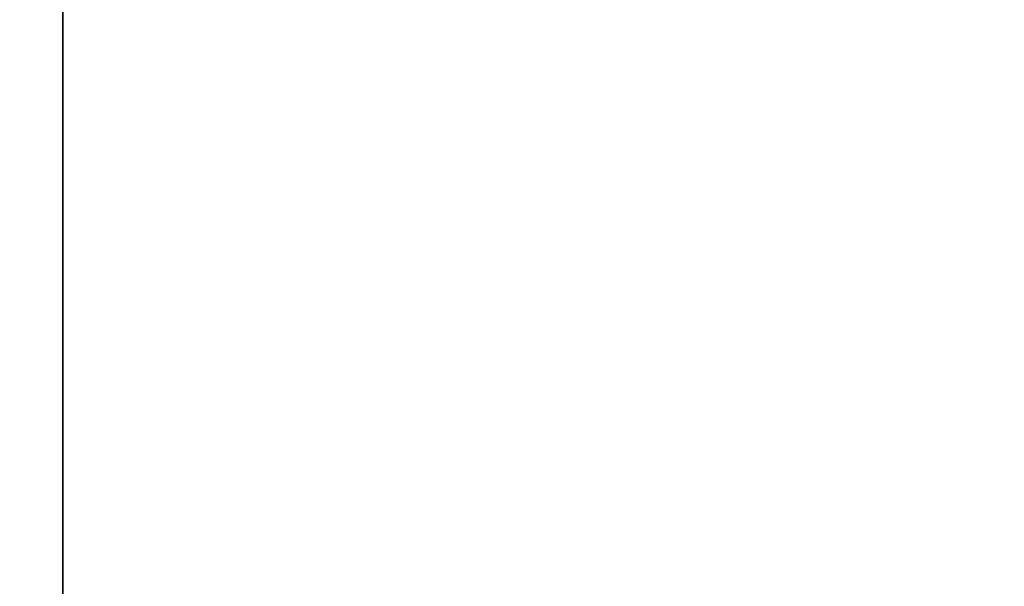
# Model space of a CAD drawing. Extents: x 0 to 80, y 0 to 80.
# Tile 321 of 656: x 8.80605 to 8.81281, y 35.41451 to 35.4184. Entities that reach past the tile are written whole.
import ezdxf

# ---------------------------------------------------------------- set-up
doc = ezdxf.new("R2010")
doc.units = 0
doc.header["$LTSCALE"] = 25.4
doc.layers.get('0').update_dxf_attribs({"color": 13, "linetype": 'CONTINUOUS'})

# ---------------------------------------------------------------- blocks, each defined once
blk = doc.blocks.new('ORBIT-I-KINKIET-20-7806-78')
at = {"color": 7}
blk.add_line((25.2029629, 35.7683601, 344.5432434), (25.2029629, 35.64608, 344.5432434), dxfattribs=at)
blk.add_line((25.2029629, 35.7683601, 344.5432434), (25.2029629, 35.64608, 344.5432434), dxfattribs=at)
mesh = blk.add_polyface(dxfattribs=at)
corners = [(25.4827461, 35.64608, 303.7221375), (24.774519, 35.7683601, 304.1225586), (25.4827461, 35.7683601, 303.7221375)]
mesh.append_faces([[corners[k] for k in face] for face in [(0, 1, 2)]], dxfattribs={"color": 7})
mesh = blk.add_polyface(dxfattribs=at)
corners = [(25.4827461, 35.64608, 303.7221375), (24.774519, 35.64608, 304.1225586), (24.774519, 35.7683601, 304.1225586)]
mesh.append_faces([[corners[k] for k in face] for face in [(0, 1, 2)]], dxfattribs={"color": 7})
mesh = blk.add_polyface(dxfattribs=at)
corners = [(25.1196709, 35.7683601, 343.6887817), (25.1196709, 35.64608, 343.6887817), (25.2029629, 35.7683601, 344.5432434)]
mesh.append_faces([[corners[k] for k in face] for face in [(0, 1, 2)]], dxfattribs={"color": 7})
mesh = blk.add_polyface(dxfattribs=at)
corners = [(25.2029629, 35.7683601, 344.5432434), (25.1196709, 35.64608, 343.6887817), (25.2029629, 35.64608, 344.5432434)]
mesh.append_faces([[corners[k] for k in face] for face in [(0, 1, 2)]], dxfattribs={"color": 7})
mesh = blk.add_polyface(dxfattribs=at)
corners = [(25.9350891, 35.7683601, 344.9284973), (25.2029629, 35.64608, 344.5432434), (25.9350891, 35.64608, 344.9284973)]
mesh.append_faces([[corners[k] for k in face] for face in [(0, 1, 2)]], dxfattribs={"color": 7})
mesh = blk.add_polyface(dxfattribs=at)
corners = [(25.9350891, 35.7683601, 344.9284973), (25.2029629, 35.7683601, 344.5432434), (25.2029629, 35.64608, 344.5432434)]
mesh.append_faces([[corners[k] for k in face] for face in [(0, 1, 2)]], dxfattribs={"color": 7})

msp = doc.modelspace()

# ---------------------------------------------------------------- block references
at = {"color": 0}
msp.add_blockref('ORBIT-I-KINKIET-20-7806-78', (-16.3966141, -0.3460782, -57.5), dxfattribs=at)

doc.saveas('drawing.dxf')
